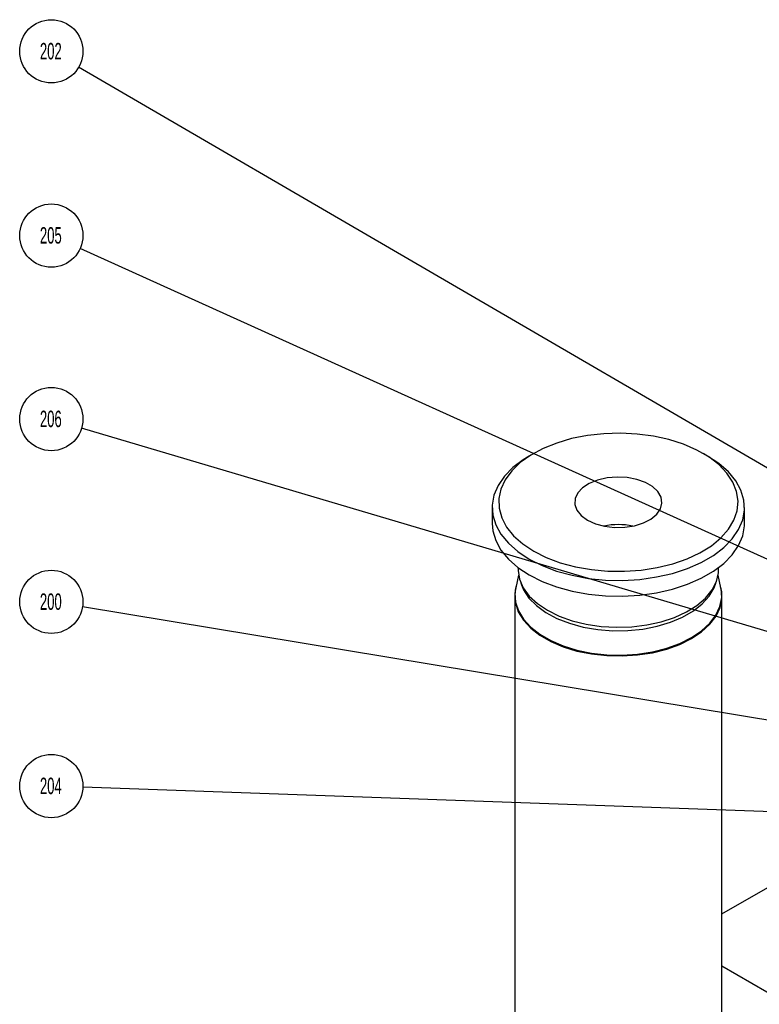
# Model space of a CAD drawing. Header units: inches. Extents: x 1880 to 2363, y -453 to -54.
# Tile 987 of 1056: x 2144.04 to 2148.54, y -268.31 to -262.32. Entities that reach past the tile are written whole.
import ezdxf

# ---------------------------------------------------------------- set-up
doc = ezdxf.new("R2010")
doc.units = ezdxf.units.IN
doc.header["$LTSCALE"] = 0.5
doc.header["$MEASUREMENT"] = 0
for name, color, linetype in [('DSS-M-S', 53, 'Continuous'), ('PAD-M-S', 135, 'Continuous'), ('SID-M-S', 105, 'Continuous'), ('SVF-M-S', 8, 'Continuous')]:
    doc.layers.add(name, color=color, linetype=linetype)
doc.styles.add('SLDTEXTSTYLE0', font='TXT', dxfattribs={"width": 0.595745})

msp = doc.modelspace()

# ---------------------------------------------------------------- linework, layer by layer
at = {"layer": 'DSS-M-S', "linetype": 'Continuous', "lineweight": 25}
for p, q in [((2147.39337, -264.87246), (2147.30283, -264.89909)), ((2147.48945, -264.85336), (2147.39337, -264.87246)), ((2147.58919, -264.84217), (2147.48945, -264.85336)), ((2147.69067, -264.8391), (2147.58919, -264.84217)), ((2147.7919, -264.84421), (2147.69067, -264.8391)), ((2147.89091, -264.85741), (2147.7919, -264.84421)), ((2147.98577, -264.87843), (2147.89091, -264.85741)), ((2148.07464, -264.90687), (2147.98577, -264.87843)), ((2147.21959, -264.93274), (2147.14528, -264.97274)), ((2147.30283, -264.89909), (2147.21959, -264.93274)), ((2148.1558, -264.94217), (2148.07464, -264.90687)), ((2148.22765, -264.98365), (2148.1558, -264.94217)), ((2147.09932, -265.00038), (2147.03601, -265.04858)), ((2147.14528, -264.97274), (2147.08133, -265.01833)), ((2147.13501, -264.97831), (2147.09932, -265.00038)), ((2147.16286, -264.96223), (2147.13501, -264.97831)), ((2148.2209, -264.97831), (2148.19306, -264.96223)), ((2148.28968, -265.02385), (2148.2209, -264.97831)), ((2148.2888, -265.0305), (2148.22765, -264.98365)), ((2147.03601, -265.04858), (2146.98465, -265.1013)), ((2147.08133, -265.01833), (2147.029, -265.06861)), ((2148.33806, -265.0818), (2148.2888, -265.0305)), ((2148.34715, -265.07443), (2148.28968, -265.02385)), ((2146.98465, -265.1013), (2146.94621, -265.15757)), ((2146.98929, -265.12261), (2146.96299, -265.17927)), ((2147.029, -265.06861), (2146.98929, -265.12261)), ((2147.55195, -265.12459), (2147.50145, -265.145)), ((2147.60924, -265.11145), (2147.55195, -265.12459)), ((2147.67024, -265.10629), (2147.60924, -265.11145)), ((2147.73165, -265.1094), (2147.67024, -265.10629)), ((2147.79016, -265.12059), (2147.73165, -265.1094)), ((2147.84263, -265.13927), (2147.79016, -265.12059)), ((2148.37448, -265.13657), (2148.33806, -265.0818)), ((2148.39215, -265.12906), (2148.34715, -265.07443)), ((2146.94621, -265.15757), (2146.9214, -265.21634)), ((2146.96299, -265.17927), (2146.95061, -265.23749)), ((2147.46047, -265.17159), (2147.43122, -265.20291)), ((2147.50145, -265.145), (2147.46047, -265.17159)), ((2147.88622, -265.16444), (2147.84263, -265.13927)), ((2147.91858, -265.19472), (2147.88622, -265.16444)), ((2148.39734, -265.19372), (2148.37448, -265.13657)), ((2148.42385, -265.18671), (2148.39215, -265.12906)), ((2148.44165, -265.24632), (2148.42385, -265.18671)), ((2146.9214, -265.21634), (2146.91069, -265.27651)), ((2146.95061, -265.23749), (2146.95238, -265.29614)), ((2147.41526, -265.23728), (2147.41347, -265.27286)), ((2147.43122, -265.20291), (2147.41526, -265.23728)), ((2147.93797, -265.2285), (2147.91858, -265.19472)), ((2147.94335, -265.26396), (2147.93797, -265.2285)), ((2148.40619, -265.25216), (2148.39734, -265.19372)), ((2148.44523, -265.30678), (2148.44165, -265.24632)), ((2146.91024, -265.29165), (2146.91024, -265.38809)), ((2146.91069, -265.27651), (2146.91427, -265.33697)), ((2146.95238, -265.29614), (2146.96828, -265.35408)), ((2147.41347, -265.27286), (2147.42593, -265.30771)), ((2147.42593, -265.30771), (2147.45199, -265.33996)), ((2147.91165, -265.33224), (2147.93441, -265.29917)), ((2147.93441, -265.29917), (2147.94335, -265.26396)), ((2148.40088, -265.31074), (2148.40619, -265.25216)), ((2148.43451, -265.36695), (2148.44523, -265.30678)), ((2148.44567, -265.38809), (2148.44567, -265.29165)), ((2146.91427, -265.33697), (2146.93207, -265.39658)), ((2146.96828, -265.35408), (2146.99799, -265.41018)), ((2147.45199, -265.33996), (2147.49022, -265.36788)), ((2147.83024, -265.38505), (2147.87629, -265.36139)), ((2147.87629, -265.36139), (2147.91165, -265.33224)), ((2148.38149, -265.36832), (2148.40088, -265.31074)), ((2148.4097, -265.42572), (2148.43451, -265.36695)), ((2146.91024, -265.38809), (2146.91427, -265.43341)), ((2146.93207, -265.39658), (2146.96377, -265.45423)), ((2146.99799, -265.41018), (2147.04093, -265.46334)), ((2147.49022, -265.36788), (2147.53858, -265.38995)), ((2147.53858, -265.38995), (2147.59445, -265.40499)), ((2147.59445, -265.40499), (2147.65482, -265.41219)), ((2147.65482, -265.41219), (2147.71644, -265.41115)), ((2147.71644, -265.41115), (2147.77598, -265.40194)), ((2147.77598, -265.40194), (2147.83024, -265.38505)), ((2148.30227, -265.47605), (2148.3484, -265.42379)), ((2148.3484, -265.42379), (2148.38149, -265.36832)), ((2148.37126, -265.48199), (2148.4097, -265.42572)), ((2148.43451, -265.46339), (2148.44523, -265.40322)), ((2148.44523, -265.40322), (2148.44567, -265.38809)), ((2146.91427, -265.43341), (2146.93207, -265.49302)), ((2146.96377, -265.45423), (2147.00877, -265.50886)), ((2147.04093, -265.46334), (2147.09627, -265.51254)), ((2148.24399, -265.52411), (2148.30227, -265.47605)), ((2148.31991, -265.53472), (2148.37126, -265.48199)), ((2148.4097, -265.52216), (2148.43451, -265.46339)), ((2146.93207, -265.49302), (2146.96377, -265.55067)), ((2147.00877, -265.50886), (2147.06624, -265.55944)), ((2147.09627, -265.51254), (2147.16294, -265.55681)), ((2148.17469, -265.56701), (2148.24399, -265.52411)), ((2148.2566, -265.58291), (2148.31991, -265.53472)), ((2148.37126, -265.57843), (2148.4097, -265.52216)), ((2146.96377, -265.55067), (2147.00877, -265.6053)), ((2147.00877, -265.6053), (2147.06624, -265.65588)), ((2147.06624, -265.55944), (2147.1351, -265.60503)), ((2147.1351, -265.60503), (2147.21408, -265.64478)), ((2147.16294, -265.55681), (2147.23963, -265.5953)), ((2147.23963, -265.5953), (2147.32485, -265.62725)), ((2148.00862, -265.63414), (2148.09572, -265.60392)), ((2148.09572, -265.60392), (2148.17469, -265.56701)), ((2148.1825, -265.62569), (2148.2566, -265.58291)), ((2148.31991, -265.63116), (2148.37126, -265.57843)), ((2147.06624, -265.65588), (2147.1351, -265.70147)), ((2147.06772, -265.65701), (2147.06772, -265.66777)), ((2147.21408, -265.64478), (2147.30169, -265.67796)), ((2147.32485, -265.62725), (2147.41694, -265.65204)), ((2147.41694, -265.65204), (2147.51412, -265.66919)), ((2147.81693, -265.67224), (2147.91508, -265.65706)), ((2147.91508, -265.65706), (2148.00862, -265.63414)), ((2148.00768, -265.69188), (2148.09901, -265.66224)), ((2148.09901, -265.66224), (2148.1825, -265.62569)), ((2148.2566, -265.67936), (2148.31991, -265.63116)), ((2148.28819, -265.66777), (2148.28819, -265.65701)), ((2147.06772, -265.66777), (2147.06783, -265.67452)), ((2147.06783, -265.67452), (2147.07677, -265.7282)), ((2147.1351, -265.70147), (2147.21408, -265.74123)), ((2147.30169, -265.67796), (2147.39632, -265.70394)), ((2147.39632, -265.70394), (2147.49619, -265.72224)), ((2147.49619, -265.72224), (2147.59945, -265.73252)), ((2147.51412, -265.66919), (2147.61448, -265.67836)), ((2147.61448, -265.67836), (2147.71608, -265.67939)), ((2147.71608, -265.67939), (2147.81693, -265.67224)), ((2147.8084, -265.72839), (2147.9102, -265.71407)), ((2147.9102, -265.71407), (2148.00768, -265.69188)), ((2148.09901, -265.75868), (2148.1825, -265.72213)), ((2148.1825, -265.72213), (2148.2566, -265.67936)), ((2148.2747, -265.74145), (2148.28719, -265.688)), ((2148.28719, -265.688), (2148.28819, -265.66777)), ((2147.07677, -265.7282), (2147.09979, -265.78047)), ((2147.09979, -265.78047), (2147.13637, -265.8301)), ((2147.21408, -265.74123), (2147.30169, -265.7744)), ((2147.30169, -265.7744), (2147.39632, -265.80038)), ((2147.59945, -265.73252), (2147.70417, -265.73458)), ((2147.70417, -265.73458), (2147.8084, -265.72839)), ((2148.00768, -265.78832), (2148.09901, -265.75868)), ((2148.24822, -265.79318), (2148.2747, -265.74145)), ((2147.13637, -265.8301), (2147.18564, -265.87593)), ((2147.39632, -265.80038), (2147.49619, -265.81868)), ((2147.49619, -265.81868), (2147.59945, -265.82896)), ((2147.59945, -265.82896), (2147.70417, -265.83102)), ((2147.70417, -265.83102), (2147.8084, -265.82484)), ((2147.8084, -265.82484), (2147.9102, -265.81052)), ((2147.9102, -265.81052), (2148.00768, -265.78832)), ((2148.1561, -265.88666), (2148.20838, -265.84196)), ((2148.20838, -265.84196), (2148.24822, -265.79318)), ((2147.18564, -265.87593), (2147.24646, -265.91687)), ((2148.09262, -265.92623), (2148.1561, -265.88666)), ((2147.24646, -265.91687), (2147.31738, -265.95198)), ((2147.31738, -265.95198), (2147.39676, -265.98042)), ((2147.93821, -265.98641), (2148.01941, -265.95974)), ((2148.01941, -265.95974), (2148.09262, -265.92623)), ((2147.39676, -265.98042), (2147.48273, -266.00154)), ((2147.48273, -266.00154), (2147.57327, -266.01483)), ((2147.57327, -266.01483), (2147.66627, -266.01999)), ((2147.66627, -266.01999), (2147.75954, -266.01689)), ((2147.75954, -266.01689), (2147.8509, -266.00561)), ((2147.8509, -266.00561), (2147.93821, -265.98641))]:
    msp.add_line(p, q, dxfattribs=at)
msp.add_arc((2147.67796, -265.84403), 0.44853, 78.722027, 101.277973, dxfattribs=at)
at = {"layer": 'PAD-M-S', "linetype": 'Continuous', "lineweight": 25}
for p, q in [((2148.30788, -267.76356), (2150.35695, -266.58065)), ((2153.412, -271.02919), (2148.30788, -268.08264))]:
    msp.add_line(p, q, dxfattribs=at)
at = {"layer": 'SID-M-S'}
for p, q in [((2150.82764, -266.35669), (2144.39461, -262.61268)), ((2150.97599, -266.68806), (2144.40363, -263.71613)), ((2151.09805, -266.79081), (2144.41278, -264.80797)), ((2150.07316, -266.83078), (2144.41815, -265.89646)), ((2150.79419, -267.21979), (2144.4206, -266.9929))]:
    msp.add_line(p, q, dxfattribs=at)
for centre in [(2144.22835, -262.51591), (2144.22835, -263.63687), (2144.22835, -264.75326), (2144.22835, -265.8651), (2144.22835, -266.98606)]:
    msp.add_circle(centre, 0.19237, dxfattribs=at)
at = {"layer": 'SVF-M-S', "linetype": 'Continuous', "lineweight": 25}
for p, q in [((2147.07061, -265.70202), (2147.05354, -265.78045)), ((2148.30237, -265.78045), (2148.2853, -265.70202)), ((2147.05354, -265.78045), (2147.04907, -265.81215)), ((2147.08526, -265.75162), (2147.10165, -265.79265)), ((2148.23093, -265.83016), (2148.26037, -265.77984)), ((2148.26037, -265.77984), (2148.27066, -265.75162)), ((2148.30332, -265.78506), (2148.30237, -265.78045)), ((2148.30684, -265.83932), (2148.30332, -265.78506)), ((2147.04848, -265.81772), (2147.04804, -265.83132)), ((2147.04804, -265.83132), (2147.04804, -269.9755)), ((2147.04804, -265.83132), (2147.052, -265.87203)), ((2147.04866, -265.81508), (2147.04848, -265.81772)), ((2147.04907, -265.81215), (2147.05259, -265.86641)), ((2147.10165, -265.79265), (2147.1344, -265.84229)), ((2147.1344, -265.84229), (2147.17989, -265.88845)), ((2148.18854, -265.8773), (2148.23093, -265.83016)), ((2148.29631, -265.89328), (2148.30684, -265.83932)), ((2148.2969, -265.89892), (2148.30744, -265.84491)), ((2148.30744, -265.84491), (2148.30768, -265.84048)), ((2148.30768, -265.84048), (2148.30788, -265.83132)), ((2148.30788, -268.97983), (2148.30788, -265.83132)), ((2147.052, -265.87203), (2147.0695, -265.92544)), ((2147.05259, -265.86641), (2147.07008, -265.91976)), ((2147.17989, -265.88845), (2147.23706, -265.93007)), ((2148.13417, -265.92015), (2148.18854, -265.8773)), ((2148.27197, -265.94573), (2148.29631, -265.89328)), ((2148.27253, -265.95142), (2148.2969, -265.89892)), ((2147.0695, -265.92544), (2147.1006, -265.97674)), ((2147.07008, -265.91976), (2147.10114, -265.97102)), ((2147.23706, -265.93007), (2147.30456, -265.96616)), ((2147.30456, -265.96616), (2147.38081, -265.99588)), ((2147.99489, -265.98909), (2148.06912, -265.9577)), ((2148.06912, -265.9577), (2148.13417, -265.92015)), ((2148.23435, -265.99549), (2148.27197, -265.94573)), ((2148.23488, -266.00124), (2148.27253, -265.95142)), ((2147.1006, -265.97674), (2147.14459, -266.02479)), ((2147.10114, -265.97102), (2147.14509, -266.01902)), ((2147.14459, -266.02479), (2147.2005, -266.06852)), ((2147.14509, -266.01902), (2147.20095, -266.06271)), ((2147.38081, -265.99588), (2147.46403, -266.01853)), ((2147.46403, -266.01853), (2147.55226, -266.03358)), ((2147.82607, -266.03055), (2147.91324, -266.01356)), ((2147.91324, -266.01356), (2147.99489, -265.98909)), ((2148.18431, -266.04147), (2148.23435, -265.99549)), ((2148.18479, -266.04726), (2148.23488, -266.00124)), ((2147.2005, -266.06852), (2147.26707, -266.10695)), ((2147.20095, -266.06271), (2147.26746, -266.10111)), ((2147.55226, -266.03358), (2147.64344, -266.04068)), ((2147.64344, -266.04068), (2147.73543, -266.03966)), ((2147.73543, -266.03966), (2147.82607, -266.03055)), ((2148.05166, -266.11805), (2148.12296, -266.08263)), ((2148.12296, -266.08263), (2148.18431, -266.04147)), ((2148.12338, -266.08845), (2148.18479, -266.04726)), ((2147.26707, -266.10695), (2147.34282, -266.13923)), ((2147.26746, -266.10111), (2147.34314, -266.13335)), ((2147.34282, -266.13923), (2147.42606, -266.16462)), ((2147.34314, -266.13335), (2147.4263, -266.15872)), ((2147.97202, -266.14694), (2148.05166, -266.11805)), ((2147.9723, -266.15282), (2148.05202, -266.12391)), ((2148.05202, -266.12391), (2148.12338, -266.08845)), ((2147.42606, -266.16462), (2147.51492, -266.18257)), ((2147.4263, -266.15872), (2147.51508, -266.17666)), ((2147.51492, -266.18257), (2147.60743, -266.19268)), ((2147.51508, -266.17666), (2147.6075, -266.18675)), ((2147.60743, -266.19268), (2147.70151, -266.19471)), ((2147.6075, -266.18675), (2147.70149, -266.18878)), ((2147.70149, -266.18878), (2147.79496, -266.1827)), ((2147.70151, -266.19471), (2147.79507, -266.18862)), ((2147.79496, -266.1827), (2147.88581, -266.16865)), ((2147.79507, -266.18862), (2147.88601, -266.17456)), ((2147.88581, -266.16865), (2147.97202, -266.14694)), ((2147.88601, -266.17456), (2147.9723, -266.15282))]:
    msp.add_line(p, q, dxfattribs=at)
for points, knots in [([(2147.05668, -265.76944), (2147.05615, -265.77083), (2147.05075, -265.78493), (2147.05037, -265.79975), (2147.05004, -265.81312)], [0, 0, 0, 0, 0.0982255, 1, 1, 1, 1]), ([(2148.30725, -265.84156), (2148.30779, -265.82458), (2148.30849, -265.80277), (2148.30186, -265.7817), (2148.3004, -265.77705)], [0, 0, 0, 0, 0.7789887, 1, 1, 1, 1])]:
    msp.add_open_spline(points, degree=3, knots=knots, dxfattribs=at)

# ---------------------------------------------------------------- texts
at = {"layer": 'SID-M-S', "char_height": 0.1, "attachment_point": 2, "style": 'SLDTEXTSTYLE0'}
for s, insert in [('202', (2144.22533, -262.46481)), ('205', (2144.22533, -263.58577)), ('206', (2144.22533, -264.70216)), ('200', (2144.22533, -265.814)), ('204', (2144.22533, -266.93496))]:
    msp.add_mtext(s, dxfattribs=dict(at, insert=insert))

doc.saveas('drawing.dxf')
